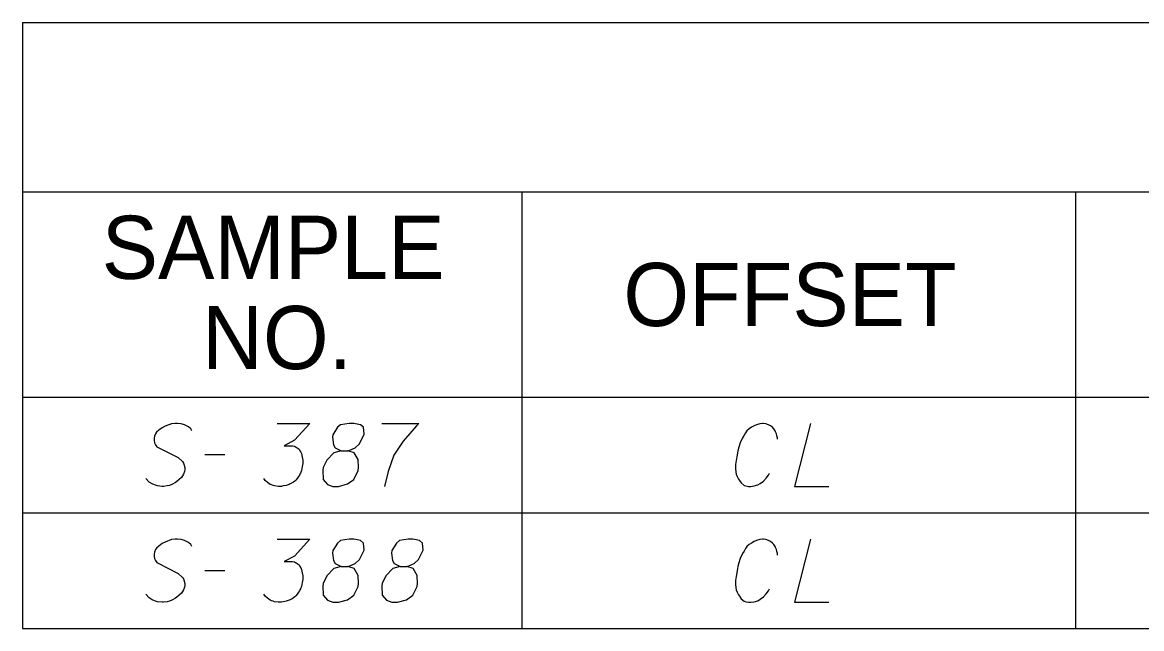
# Model space of a CAD drawing. Extents: x 2074207 to 2076812, y 516372 to 523312.
# Drawn here: x 2076260.6 to 2076345.6, y 520819.5 to 520865.6 of the extents above; entities that cross this region are included whole.
import ezdxf

# ---------------------------------------------------------------- set-up
doc = ezdxf.new("R2010")
doc.units = 0
for name, color, linetype in [('Prop DirtTable_ Soil Test Results - Outline (Major)', 7, 'Continuous'), ('Prop DirtTable_ Soil Test Results - Outline (Minor)', 7, 'Continuous'), ('Prop DirtTable_ Soil Test Results - Tx (Header - Small)', 7, 'Continuous'), ('Prop DirtTable_ Soil Test Results - Tx (Sample Data)', 7, 'Continuous')]:
    doc.layers.add(name, color=color, linetype=linetype)

msp = doc.modelspace()

# ---------------------------------------------------------------- linework, layer by layer
at = {"layer": 'Prop DirtTable_ Soil Test Results - Outline (Major)'}
for p, q in [((2076260.609, 520865.61), (2076260.609, 520837.124)), ((2076260.609, 520865.61), (2076811.903, 520865.61)), ((2076260.609, 520837.124), (2076260.609, 520828.324)), ((2076260.609, 520837.124), (2076811.903, 520837.124)), ((2076260.609, 520837.124), (2076811.903, 520837.124)), ((2076260.609, 520828.324), (2076260.609, 520819.524)), ((2076260.609, 520819.524), (2076811.903, 520819.524))]:
    msp.add_line(p, q, dxfattribs=at)
at = {"layer": 'Prop DirtTable_ Soil Test Results - Outline (Minor)'}
for p, q in [((2076260.609, 520852.724), (2076811.903, 520852.724)), ((2076298.545, 520852.724), (2076298.545, 520828.324)), ((2076340.594, 520852.724), (2076340.594, 520828.324)), ((2076260.609, 520828.324), (2076811.903, 520828.324)), ((2076260.609, 520828.324), (2076811.903, 520828.324)), ((2076298.546, 520828.324), (2076298.546, 520819.524)), ((2076340.594, 520828.324), (2076340.594, 520819.524)), ((2076260.609, 520819.524), (2076811.903, 520819.524))]:
    msp.add_line(p, q, dxfattribs=at)
at = {"layer": 'Prop DirtTable_ Soil Test Results - Tx (Sample Data)'}
for points in [[(2076273.474, 520834.563), (2076273.403, 520834.714), (2076273.227, 520834.865), (2076273.086, 520834.941), (2076272.91, 520835.017), (2076272.663, 520835.092), (2076272.38, 520835.13), (2076272.204, 520835.13), (2076271.922, 520835.092), (2076271.463, 520834.903), (2076271.216, 520834.79), (2076270.969, 520834.601), (2076270.793, 520834.45), (2076270.723, 520834.336), (2076270.652, 520834.147), (2076270.617, 520833.996), (2076270.617, 520833.845), (2076270.652, 520833.656), (2076270.723, 520833.505), (2076270.828, 520833.354), (2076270.864, 520833.316), (2076272.451, 520832.522), (2076272.769, 520832.22), (2076272.839, 520832.106), (2076272.874, 520832.031), (2076272.945, 520831.766), (2076272.945, 520831.615), (2076272.91, 520831.464), (2076272.839, 520831.275), (2076272.698, 520831.01), (2076272.345, 520830.708), (2076272.239, 520830.632), (2076271.957, 520830.481), (2076271.781, 520830.406), (2076271.604, 520830.368), (2076271.322, 520830.33), (2076271.216, 520830.33), (2076270.864, 520830.368), (2076270.652, 520830.443), (2076270.476, 520830.519), (2076270.229, 520830.67), (2076269.982, 520830.935)], [(2076279.965, 520835.13), (2076282.434, 520835.13), (2076281.27, 520833.845), (2076280.494, 520833.429), (2076281.129, 520833.429), (2076281.27, 520833.391), (2076281.34, 520833.354), (2076281.411, 520833.316), (2076281.482, 520833.278), (2076281.623, 520833.165), (2076281.693, 520833.051), (2076281.764, 520832.938), (2076281.799, 520832.825), (2076281.87, 520832.56), (2076281.905, 520832.333), (2076281.905, 520832.22), (2076281.905, 520832.069), (2076281.87, 520831.842), (2076281.834, 520831.691), (2076281.799, 520831.539), (2076281.764, 520831.426), (2076281.729, 520831.35), (2076281.693, 520831.275), (2076281.658, 520831.199), (2076281.587, 520831.086), (2076281.482, 520830.935), (2076281.376, 520830.821), (2076281.305, 520830.746), (2076281.199, 520830.67), (2076281.094, 520830.595), (2076280.952, 520830.519), (2076280.882, 520830.481), (2076280.635, 520830.406), (2076280.423, 520830.368), (2076280.282, 520830.33), (2076280.035, 520830.33), (2076279.753, 520830.368), (2076279.647, 520830.406), (2076279.541, 520830.443), (2076279.436, 520830.481), (2076279.33, 520830.557), (2076279.224, 520830.632), (2076279.048, 520830.784), (2076278.942, 520830.935)], [(2076284.833, 520833.051), (2076285.327, 520833.051), (2076285.468, 520833.089), (2076285.891, 520833.278), (2076286.209, 520833.58), (2076286.561, 520834.299), (2076286.526, 520834.828), (2076286.279, 520835.017), (2076285.785, 520835.13), (2076285.432, 520835.13), (2076284.762, 520835.017), (2076284.551, 520834.828), (2076284.198, 520834.261), (2076284.163, 520834.072), (2076284.233, 520833.505), (2076284.374, 520833.278), (2076284.833, 520833.051), (2076284.268, 520832.9), (2076283.739, 520832.333), (2076283.457, 520831.766), (2076283.422, 520831.577), (2076283.457, 520830.859), (2076283.775, 520830.481), (2076284.198, 520830.33), (2076284.621, 520830.33), (2076285.291, 520830.519), (2076285.785, 520830.859), (2076286.103, 520831.539), (2076286.138, 520831.766), (2076286.103, 520832.371), (2076285.82, 520832.9), (2076285.327, 520833.051)], [(2076287.902, 520835.13), (2076290.724, 520835.13), (2076290.547, 520834.941), (2076289.524, 520833.769), (2076288.819, 520832.711), (2076288.396, 520831.464), (2076288.113, 520830.33)], [(2076317.957, 520833.921), (2076317.957, 520834.034), (2076317.921, 520834.185), (2076317.886, 520834.336), (2076317.815, 520834.487), (2076317.78, 520834.563), (2076317.674, 520834.714), (2076317.569, 520834.828), (2076317.427, 520834.941), (2076317.286, 520835.017), (2076317.075, 520835.092), (2076316.898, 520835.13), (2076316.828, 520835.13), (2076316.616, 520835.092), (2076316.369, 520835.017), (2076316.193, 520834.941), (2076315.981, 520834.828), (2076315.805, 520834.714), (2076315.628, 520834.563), (2076315.523, 520834.412), (2076315.417, 520834.223), (2076315.311, 520834.034), (2076315.135, 520833.656), (2076315.029, 520833.316), (2076314.958, 520833.051), (2076314.923, 520832.9), (2076314.888, 520832.711), (2076314.817, 520832.295), (2076314.782, 520831.993), (2076314.782, 520831.653), (2076314.817, 520831.275), (2076314.888, 520831.086), (2076314.993, 520830.897), (2076315.064, 520830.784), (2076315.205, 520830.595), (2076315.417, 520830.406), (2076315.558, 520830.368), (2076315.769, 520830.33), (2076315.911, 520830.33), (2076315.946, 520830.33), (2076316.193, 520830.368), (2076316.475, 520830.443), (2076316.651, 520830.557), (2076316.898, 520830.746), (2076317.11, 520830.973), (2076317.286, 520831.199), (2076317.357, 520831.35)], [(2076320.461, 520835.13), (2076319.262, 520830.33), (2076321.872, 520830.33)], [(2076274.462, 520832.749), (2076275.979, 520832.749)], [(2076273.474, 520825.763), (2076273.403, 520825.914), (2076273.227, 520826.065), (2076273.086, 520826.141), (2076272.91, 520826.217), (2076272.663, 520826.292), (2076272.38, 520826.33), (2076272.204, 520826.33), (2076271.922, 520826.292), (2076271.463, 520826.103), (2076271.216, 520825.99), (2076270.969, 520825.801), (2076270.793, 520825.65), (2076270.723, 520825.536), (2076270.652, 520825.347), (2076270.617, 520825.196), (2076270.617, 520825.045), (2076270.652, 520824.856), (2076270.723, 520824.705), (2076270.828, 520824.554), (2076270.864, 520824.516), (2076272.451, 520823.722), (2076272.769, 520823.42), (2076272.839, 520823.306), (2076272.874, 520823.231), (2076272.945, 520822.966), (2076272.945, 520822.815), (2076272.91, 520822.664), (2076272.839, 520822.475), (2076272.698, 520822.21), (2076272.345, 520821.908), (2076272.239, 520821.832), (2076271.957, 520821.681), (2076271.781, 520821.606), (2076271.604, 520821.568), (2076271.322, 520821.53), (2076271.216, 520821.53), (2076270.864, 520821.568), (2076270.652, 520821.643), (2076270.476, 520821.719), (2076270.229, 520821.87), (2076269.982, 520822.135)], [(2076279.965, 520826.33), (2076282.434, 520826.33), (2076281.27, 520825.045), (2076280.494, 520824.629), (2076281.129, 520824.629), (2076281.27, 520824.591), (2076281.34, 520824.554), (2076281.411, 520824.516), (2076281.482, 520824.478), (2076281.623, 520824.365), (2076281.693, 520824.251), (2076281.764, 520824.138), (2076281.799, 520824.025), (2076281.87, 520823.76), (2076281.905, 520823.533), (2076281.905, 520823.42), (2076281.905, 520823.269), (2076281.87, 520823.042), (2076281.834, 520822.891), (2076281.799, 520822.739), (2076281.764, 520822.626), (2076281.729, 520822.55), (2076281.693, 520822.475), (2076281.658, 520822.399), (2076281.587, 520822.286), (2076281.482, 520822.135), (2076281.376, 520822.021), (2076281.305, 520821.946), (2076281.199, 520821.87), (2076281.094, 520821.795), (2076280.952, 520821.719), (2076280.882, 520821.681), (2076280.635, 520821.606), (2076280.423, 520821.568), (2076280.282, 520821.53), (2076280.035, 520821.53), (2076279.753, 520821.568), (2076279.647, 520821.606), (2076279.541, 520821.643), (2076279.436, 520821.681), (2076279.33, 520821.757), (2076279.224, 520821.832), (2076279.048, 520821.984), (2076278.942, 520822.135)], [(2076284.833, 520824.251), (2076285.327, 520824.251), (2076285.468, 520824.289), (2076285.891, 520824.478), (2076286.209, 520824.78), (2076286.561, 520825.499), (2076286.526, 520826.028), (2076286.279, 520826.217), (2076285.785, 520826.33), (2076285.432, 520826.33), (2076284.762, 520826.217), (2076284.551, 520826.028), (2076284.198, 520825.461), (2076284.163, 520825.272), (2076284.233, 520824.705), (2076284.374, 520824.478), (2076284.833, 520824.251), (2076284.268, 520824.1), (2076283.739, 520823.533), (2076283.457, 520822.966), (2076283.422, 520822.777), (2076283.457, 520822.059), (2076283.775, 520821.681), (2076284.198, 520821.53), (2076284.621, 520821.53), (2076285.291, 520821.719), (2076285.785, 520822.059), (2076286.103, 520822.739), (2076286.138, 520822.966), (2076286.103, 520823.571), (2076285.82, 520824.1), (2076285.327, 520824.251)], [(2076289.313, 520824.251), (2076289.807, 520824.251), (2076289.948, 520824.289), (2076290.371, 520824.478), (2076290.689, 520824.78), (2076291.041, 520825.499), (2076291.006, 520826.028), (2076290.759, 520826.217), (2076290.265, 520826.33), (2076289.912, 520826.33), (2076289.242, 520826.217), (2076289.031, 520826.028), (2076288.678, 520825.461), (2076288.643, 520825.272), (2076288.713, 520824.705), (2076288.854, 520824.478), (2076289.313, 520824.251), (2076288.748, 520824.1), (2076288.219, 520823.533), (2076287.937, 520822.966), (2076287.902, 520822.777), (2076287.937, 520822.059), (2076288.255, 520821.681), (2076288.678, 520821.53), (2076289.101, 520821.53), (2076289.771, 520821.719), (2076290.265, 520822.059), (2076290.583, 520822.739), (2076290.618, 520822.966), (2076290.583, 520823.571), (2076290.3, 520824.1), (2076289.807, 520824.251)], [(2076317.957, 520825.121), (2076317.957, 520825.234), (2076317.921, 520825.385), (2076317.886, 520825.536), (2076317.815, 520825.687), (2076317.78, 520825.763), (2076317.674, 520825.914), (2076317.569, 520826.028), (2076317.427, 520826.141), (2076317.286, 520826.217), (2076317.075, 520826.292), (2076316.898, 520826.33), (2076316.828, 520826.33), (2076316.616, 520826.292), (2076316.369, 520826.217), (2076316.193, 520826.141), (2076315.981, 520826.028), (2076315.805, 520825.914), (2076315.628, 520825.763), (2076315.523, 520825.612), (2076315.417, 520825.423), (2076315.311, 520825.234), (2076315.135, 520824.856), (2076315.029, 520824.516), (2076314.958, 520824.251), (2076314.923, 520824.1), (2076314.888, 520823.911), (2076314.817, 520823.495), (2076314.782, 520823.193), (2076314.782, 520822.853), (2076314.817, 520822.475), (2076314.888, 520822.286), (2076314.993, 520822.097), (2076315.064, 520821.984), (2076315.205, 520821.795), (2076315.417, 520821.606), (2076315.558, 520821.568), (2076315.769, 520821.53), (2076315.911, 520821.53), (2076315.946, 520821.53), (2076316.193, 520821.568), (2076316.475, 520821.643), (2076316.651, 520821.757), (2076316.898, 520821.946), (2076317.11, 520822.173), (2076317.286, 520822.399), (2076317.357, 520822.55)], [(2076320.461, 520826.33), (2076319.262, 520821.53), (2076321.872, 520821.53)], [(2076274.462, 520823.949), (2076275.979, 520823.949)]]:
    msp.add_lwpolyline(points, dxfattribs=at)

# ---------------------------------------------------------------- texts
at = {"layer": 'Prop DirtTable_ Soil Test Results - Tx (Header - Small)'}
for s, p in [('SAMPLE', (2076266.632, 520846.11)), ('OFFSET', (2076306.254, 520842.524)), ('NO.', (2076274.244, 520839.253))]:
    msp.add_text(s, height=4.8, dxfattribs=at).set_placement(p)

doc.saveas('drawing.dxf')
